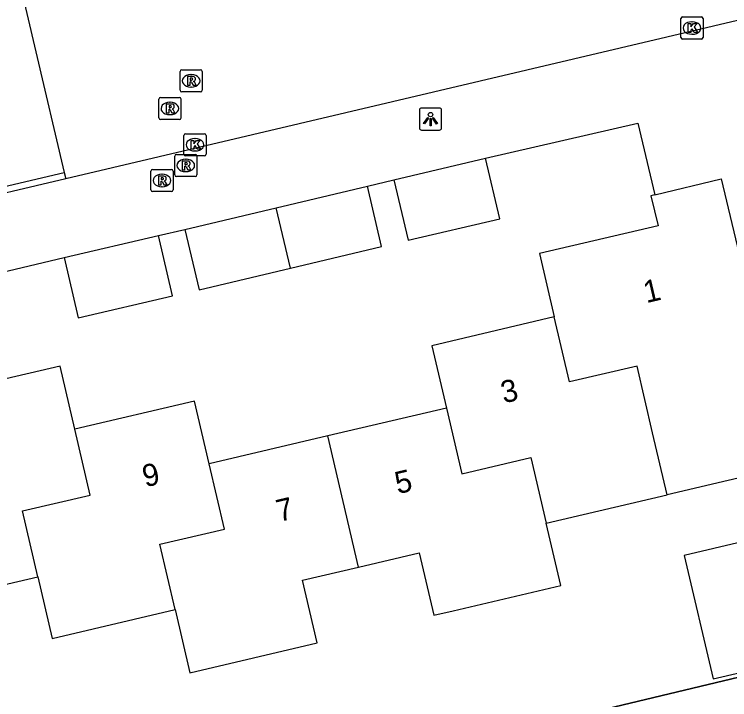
# Model space of a CAD drawing. Extents: x 158038 to 159242, y 380133 to 381214.
# Drawn here: x 158641.12 to 158673.42, y 380564.42 to 380595.35 of the extents above; entities that cross this region are included whole.
import ezdxf

# ---------------------------------------------------------------- set-up
doc = ezdxf.new("R2010")
doc.units = 0
for name, color, linetype in [('IMGEO_Hek', 7, 'Continuous'), ('IMGEO_Kolk', 7, 'Continuous'), ('IMGEO_Lichtpunt', 7, 'Continuous'), ('IMGEO_Muur', 7, 'Continuous'), ('IMGEO_Pand', 7, 'Continuous'), ('IMGEO_Pand_nummerreeks', 7, 'Continuous'), ('IMGEO_Rijbaan_lokaal_open', 7, 'Continuous'), ('IMGEO_Rioolput', 7, 'Continuous'), ('IMGEO_Voetpad_open', 7, 'Continuous')]:
    doc.layers.add(name, color=color, linetype=linetype)

msp = doc.modelspace()

# ---------------------------------------------------------------- linework, layer by layer
at = {"layer": 'IMGEO_Hek'}
msp.add_lwpolyline([(158664.016, 380563.096), (158678.049, 380566.443)], dxfattribs=at)
at = {"layer": 'IMGEO_Kolk'}
for p, q in [((158671.216, 380594.308), (158671.216, 380595.16)), ((158671.291, 380595.234), (158672.143, 380595.234)), ((158672.217, 380595.16), (158672.217, 380594.308)), ((158671.704, 380595.014), (158671.729, 380595.014)), ((158672.143, 380594.234), (158671.291, 380594.234)), ((158671.727, 380594.454), (158671.702, 380594.454)), ((158648.776, 380589.039), (158648.776, 380589.891)), ((158648.851, 380589.965), (158649.703, 380589.965)), ((158649.264, 380589.745), (158649.289, 380589.745)), ((158649.777, 380589.891), (158649.777, 380589.039)), ((158649.287, 380589.185), (158649.262, 380589.185)), ((158649.703, 380588.965), (158648.851, 380588.965))]:
    msp.add_line(p, q, dxfattribs=at)
for points in [[(158671.216, 380594.308), (158671.216, 380595.16)], [(158671.291, 380595.234), (158672.143, 380595.234)], [(158672.217, 380595.16), (158672.217, 380594.308)], [(158671.537, 380594.934), (158671.66, 380594.934), (158671.66, 380594.783), (158671.79, 380594.934), (158671.954, 380594.934), (158671.808, 380594.783), (158671.961, 380594.534), (158671.809, 380594.534), (158671.724, 380594.698), (158671.66, 380594.631), (158671.66, 380594.534), (158671.537, 380594.534), (158671.537, 380594.934)], [(158672.143, 380594.234), (158671.291, 380594.234)], [(158648.776, 380589.039), (158648.776, 380589.891)], [(158648.851, 380589.965), (158649.703, 380589.965)], [(158649.097, 380589.665), (158649.22, 380589.665), (158649.22, 380589.514), (158649.35, 380589.665), (158649.514, 380589.665), (158649.368, 380589.514), (158649.521, 380589.265), (158649.369, 380589.265), (158649.284, 380589.429), (158649.22, 380589.362), (158649.22, 380589.265), (158649.097, 380589.265), (158649.097, 380589.665)], [(158649.777, 380589.891), (158649.777, 380589.039)], [(158649.703, 380588.965), (158648.851, 380588.965)]]:
    msp.add_lwpolyline(points, dxfattribs=at)
for centre, start, end in [((158671.293, 380595.158), 91.552, 178.448), ((158671.293, 380595.158), 91.552, 178.448), ((158672.141, 380595.158), 1.552, 88.448), ((158672.141, 380595.158), 1.552, 88.448), ((158671.293, 380594.31), 181.552, 268.448), ((158671.293, 380594.31), 181.552, 268.448), ((158672.141, 380594.31), 271.552, 358.448), ((158672.141, 380594.31), 271.552, 358.448), ((158648.853, 380589.889), 91.552, 178.448), ((158648.853, 380589.889), 91.552, 178.448), ((158649.701, 380589.889), 1.552, 88.448), ((158649.701, 380589.889), 1.552, 88.448), ((158648.853, 380589.041), 181.552, 268.448), ((158648.853, 380589.041), 181.552, 268.448), ((158649.701, 380589.041), 271.552, 358.448), ((158649.701, 380589.041), 271.552, 358.448)]:
    msp.add_arc(centre, 0.0765, start, end, dxfattribs=at)
for centre, major_axis, ratio, start_param, end_param in [((158671.703, 380594.734), (-0.387, 0.002), 0.722429, 4.712389, 7.853982), ((158671.728, 380594.734), (-0.39, 0.002), 0.717154, 1.570796, 4.712389), ((158649.263, 380589.465), (-0.387, 0.002), 0.722429, 4.712389, 7.853982), ((158649.288, 380589.465), (-0.39, 0.002), 0.717154, 1.570796, 4.712389)]:
    msp.add_ellipse(centre, major_axis=major_axis, ratio=ratio, start_param=start_param, end_param=end_param, dxfattribs=at)
at = {"layer": 'IMGEO_Lichtpunt'}
for p, q in [((158659.412, 380591.029), (158659.412, 380590.222)), ((158659.412, 380591.029), (158659.412, 380590.222)), ((158660.314, 380591.124), (158659.506, 380591.124)), ((158660.314, 380591.124), (158659.506, 380591.124)), ((158660.408, 380590.222), (158660.408, 380591.029)), ((158660.408, 380590.222), (158660.408, 380591.029)), ((158659.506, 380590.128), (158660.314, 380590.128)), ((158659.506, 380590.128), (158660.314, 380590.128))]:
    msp.add_line(p, q, dxfattribs=at)
for points in [[(158659.786, 380590.693), (158659.825, 380590.665), (158659.637, 380590.403), (158659.599, 380590.43), (158659.786, 380590.693)], [(158659.888, 380590.645), (158659.935, 380590.645), (158659.935, 380590.323), (158659.888, 380590.323), (158659.888, 380590.645)], [(158659.998, 380590.665), (158660.036, 380590.692), (158660.223, 380590.43), (158660.184, 380590.402), (158659.998, 380590.665)]]:
    msp.add_lwpolyline(points, dxfattribs=at)
msp.add_circle((158659.911, 380590.827), 0.0994, dxfattribs=at)
for centre, start, end in [((158659.506, 380591.029), 90, 180), ((158659.506, 380591.029), 90, 180), ((158660.314, 380591.029), 0, 90), ((158660.314, 380591.029), 0, 90), ((158659.506, 380590.222), 180, 270), ((158659.506, 380590.222), 180, 270), ((158660.314, 380590.222), 270, 0), ((158660.314, 380590.222), 270, 360)]:
    msp.add_arc(centre, 0.0946, start, end, dxfattribs=at)
at = {"layer": 'IMGEO_Muur'}
for points in [[(158638.238, 380610.014), (158633.415, 380608.855), (158638.548, 380587.089), (158643.37, 380588.22)], [(158643.37, 380588.22), (158643.438, 380587.928)], [(158643.438, 380587.928), (158638.324, 380586.728)]]:
    msp.add_lwpolyline(points, dxfattribs=at)
at = {"layer": 'IMGEO_Pand'}
for points in [[(158658.261, 380587.883), (158662.392, 380588.854)], [(158658.261, 380587.883), (158658.902, 380585.157), (158663.033, 380586.128), (158662.392, 380588.854)], [(158670.036, 380587.207), (158673.036, 380587.921), (158675.45, 380577.785), (158676.122, 380574.962), (158676.098, 380574.956)], [(158652.938, 380586.622), (158657.058, 380587.598)], [(158653.583, 380583.897), (158657.704, 380584.873), (158657.058, 380587.598)], [(158670.036, 380587.207), (158669.865, 380587.166), (158670.188, 380585.808), (158664.829, 380584.552), (158665.499, 380581.694)], [(158648.817, 380585.646), (158652.938, 380586.622)], [(158653.583, 380583.897), (158652.938, 380586.622)], [(158648.817, 380585.646), (158649.462, 380582.921), (158653.583, 380583.897)], [(158643.365, 380584.377), (158647.621, 380585.372)], [(158643.365, 380584.377), (158644.002, 380581.651), (158648.258, 380582.646), (158647.621, 380585.372)], [(158665.499, 380581.694), (158659.968, 380580.397), (158660.629, 380577.579)], [(158670.595, 380573.666), (158669.938, 380576.472), (158669.235, 380579.476), (158666.186, 380578.762), (158665.499, 380581.694)], [(158643.85, 380576.626), (158643.181, 380579.481), (158637.822, 380578.225), (158637.539, 380579.432), (158634.602, 380578.744)], [(158649.914, 380575.067), (158649.252, 380577.892), (158643.85, 380576.626)], [(158660.629, 380577.579), (158655.272, 380576.323)], [(158660.629, 380577.579), (158661.324, 380574.617), (158664.443, 380575.348), (158665.137, 380572.386)], [(158642.18, 380569.97), (158641.484, 380572.939), (158644.546, 380573.657), (158643.85, 380576.626)], [(158655.272, 380576.323), (158649.914, 380575.067)], [(158656.66, 380570.404), (158655.272, 380576.323)], [(158648.381, 380568.488), (158647.69, 380571.436), (158650.605, 380572.119), (158649.914, 380575.067)], [(158676.098, 380574.956), (158670.595, 380573.666)], [(158665.137, 380572.386), (158670.595, 380573.666)], [(158656.66, 380570.404), (158659.403, 380571.047), (158660.062, 380568.236), (158660.927, 380568.439), (158665.795, 380569.579), (158665.137, 380572.386)], [(158671.369, 380570.929), (158672.675, 380565.362), (158675.344, 380565.988), (158674.038, 380571.555), (158671.369, 380570.929)], [(158648.381, 380568.488), (158649.049, 380565.636), (158654.799, 380566.984), (158654.136, 380569.812), (158656.66, 380570.404)], [(158636.947, 380568.744), (158642.18, 380569.97)], [(158642.18, 380569.97), (158642.832, 380567.188), (158648.381, 380568.488)]]:
    msp.add_lwpolyline(points, dxfattribs=at)
at = {"layer": 'IMGEO_Rijbaan_lokaal_open'}
for points in [[(158638.238, 380610.014), (158643.37, 380588.22)], [(158681.44, 380567.252), (158674.8, 380595.318), (158643.438, 380587.928)]]:
    msp.add_lwpolyline(points, dxfattribs=at)
at = {"layer": 'IMGEO_Rioolput'}
for p, q in [((158648.602, 380591.924), (158648.602, 380592.776)), ((158648.677, 380592.85), (158649.529, 380592.85)), ((158649.09, 380592.63), (158649.115, 380592.63)), ((158649.603, 380592.776), (158649.603, 380591.924)), ((158649.113, 380592.07), (158649.088, 380592.07)), ((158647.718, 380591.604), (158648.57, 380591.604)), ((158649.529, 380591.85), (158648.677, 380591.85)), ((158647.643, 380590.678), (158647.643, 380591.53)), ((158648.131, 380591.384), (158648.156, 380591.384)), ((158648.644, 380591.53), (158648.644, 380590.678)), ((158648.154, 380590.824), (158648.129, 380590.824)), ((158648.57, 380590.604), (158647.718, 380590.604)), ((158648.434, 380589.032), (158649.286, 380589.032)), ((158648.359, 380588.106), (158648.359, 380588.958)), ((158648.847, 380588.812), (158648.872, 380588.812)), ((158649.36, 380588.958), (158649.36, 380588.106)), ((158647.284, 380587.428), (158647.284, 380588.28)), ((158647.359, 380588.354), (158648.211, 380588.354)), ((158647.772, 380588.134), (158647.797, 380588.134)), ((158648.285, 380588.28), (158648.285, 380587.428)), ((158648.87, 380588.252), (158648.845, 380588.252)), ((158649.286, 380588.032), (158648.434, 380588.032)), ((158647.795, 380587.574), (158647.77, 380587.574)), ((158648.211, 380587.354), (158647.359, 380587.354))]:
    msp.add_line(p, q, dxfattribs=at)
for points in [[(158648.602, 380591.924), (158648.602, 380592.776)], [(158648.677, 380592.85), (158649.529, 380592.85)], [(158649.603, 380592.776), (158649.603, 380591.924)], [(158649.191, 380592.548), (158648.939, 380592.55), (158648.939, 380592.15)], [(158648.939, 380592.15), (158649.063, 380592.15), (158649.063, 380592.312), (158649.074, 380592.312)], [(158649.117, 380592.469), (158649.063, 380592.469), (158649.063, 380592.388)], [(158649.063, 380592.388), (158649.115, 380592.388)], [(158649.121, 380592.283), (158649.192, 380592.15), (158649.332, 380592.15), (158649.267, 380592.276)], [(158647.718, 380591.604), (158648.57, 380591.604)], [(158649.529, 380591.85), (158648.677, 380591.85)], [(158647.643, 380590.678), (158647.643, 380591.53)], [(158648.232, 380591.302), (158647.98, 380591.304), (158647.98, 380590.904)], [(158648.644, 380591.53), (158648.644, 380590.678)], [(158647.98, 380590.904), (158648.104, 380590.904), (158648.104, 380591.066), (158648.115, 380591.066)], [(158648.158, 380591.223), (158648.104, 380591.223), (158648.104, 380591.142)], [(158648.104, 380591.142), (158648.156, 380591.142)], [(158648.162, 380591.037), (158648.233, 380590.904), (158648.373, 380590.904), (158648.308, 380591.03)], [(158648.57, 380590.604), (158647.718, 380590.604)], [(158648.434, 380589.032), (158649.286, 380589.032)], [(158648.359, 380588.106), (158648.359, 380588.958)], [(158648.948, 380588.73), (158648.696, 380588.732), (158648.696, 380588.332)], [(158649.36, 380588.958), (158649.36, 380588.106)], [(158648.696, 380588.332), (158648.82, 380588.332), (158648.82, 380588.494), (158648.831, 380588.494)], [(158648.874, 380588.651), (158648.82, 380588.651), (158648.82, 380588.57)], [(158648.82, 380588.57), (158648.872, 380588.57)], [(158648.878, 380588.465), (158648.949, 380588.332), (158649.089, 380588.332), (158649.024, 380588.458)], [(158647.284, 380587.428), (158647.284, 380588.28)], [(158647.359, 380588.354), (158648.211, 380588.354)], [(158647.873, 380588.052), (158647.621, 380588.054), (158647.621, 380587.654)], [(158648.285, 380588.28), (158648.285, 380587.428)], [(158647.621, 380587.654), (158647.745, 380587.654), (158647.745, 380587.816), (158647.756, 380587.816)], [(158647.799, 380587.973), (158647.745, 380587.973), (158647.745, 380587.892)], [(158647.745, 380587.892), (158647.797, 380587.892)], [(158647.803, 380587.787), (158647.874, 380587.654), (158648.014, 380587.654), (158647.949, 380587.78)], [(158649.286, 380588.032), (158648.434, 380588.032)], [(158648.211, 380587.354), (158647.359, 380587.354)]]:
    msp.add_lwpolyline(points, dxfattribs=at)
for centre, radius, start, end in [((158648.679, 380592.774), 0.0765, 91.552, 178.448), ((158648.679, 380592.774), 0.0765, 91.552, 178.448), ((158649.527, 380592.774), 0.0765, 1.552, 88.448), ((158649.527, 380592.774), 0.0765, 1.552, 88.448), ((158649.073, 380592.259), 0.0533, 26.0293, 88.6989), ((158649.099, 380592.577), 0.19, 274.7715, 282.9687), ((158649.123, 380592.373), 0.0964, 77.0061, 93.1865), ((158649.137, 380592.43), 0.0378, 276.6634, 79.6772), ((158649.19, 380592.438), 0.109, 350.3612, 89.416), ((158649.188, 380592.438), 0.112, 277.5842, 350.9817), ((158649.172, 380592.223), 0.108, 29.5134, 73.7905), ((158648.679, 380591.926), 0.0765, 181.552, 268.448), ((158648.679, 380591.926), 0.0765, 181.552, 268.448), ((158649.527, 380591.926), 0.0765, 271.552, 358.448), ((158649.527, 380591.926), 0.0765, 271.552, 358.448), ((158647.72, 380591.528), 0.0765, 91.552, 178.448), ((158647.72, 380591.528), 0.0765, 91.552, 178.448), ((158648.568, 380591.528), 0.0765, 1.552, 88.448), ((158648.568, 380591.528), 0.0765, 1.552, 88.448), ((158648.231, 380591.192), 0.109, 350.3612, 89.416), ((158648.114, 380591.013), 0.0533, 26.0293, 88.6989), ((158648.14, 380591.331), 0.19, 274.7715, 282.9687), ((158648.164, 380591.127), 0.0964, 77.0061, 93.1865), ((158648.178, 380591.184), 0.0378, 276.6634, 79.6772), ((158648.229, 380591.192), 0.112, 277.5842, 350.9817), ((158648.213, 380590.977), 0.108, 29.5134, 73.7905), ((158647.72, 380590.68), 0.0765, 181.552, 268.448), ((158647.72, 380590.68), 0.0765, 181.552, 268.448), ((158648.568, 380590.68), 0.0765, 271.552, 358.448), ((158648.568, 380590.68), 0.0765, 271.552, 358.448), ((158648.436, 380588.956), 0.0765, 91.552, 178.448), ((158648.436, 380588.956), 0.0765, 91.552, 178.448), ((158649.284, 380588.956), 0.0765, 1.552, 88.448), ((158649.284, 380588.956), 0.0765, 1.552, 88.448), ((158648.947, 380588.62), 0.109, 350.3612, 89.416), ((158648.83, 380588.441), 0.0533, 26.0293, 88.6989), ((158648.856, 380588.759), 0.19, 274.7715, 282.9687), ((158648.88, 380588.555), 0.0964, 77.0061, 93.1865), ((158648.894, 380588.612), 0.0378, 276.6634, 79.6772), ((158648.945, 380588.62), 0.112, 277.5842, 350.9817), ((158648.929, 380588.405), 0.108, 29.5134, 73.7905), ((158647.361, 380588.278), 0.0765, 91.552, 178.448), ((158647.361, 380588.278), 0.0765, 91.552, 178.448), ((158647.872, 380587.942), 0.109, 350.3612, 89.416), ((158648.209, 380588.278), 0.0765, 1.552, 88.448), ((158648.209, 380588.278), 0.0765, 1.552, 88.448), ((158648.436, 380588.108), 0.0765, 181.552, 268.448), ((158648.436, 380588.108), 0.0765, 181.552, 268.448), ((158649.284, 380588.108), 0.0765, 271.552, 358.448), ((158649.284, 380588.108), 0.0765, 271.552, 358.448), ((158647.755, 380587.763), 0.0533, 26.0293, 88.6989), ((158647.781, 380588.081), 0.19, 274.7715, 282.9687), ((158647.805, 380587.877), 0.0964, 77.0061, 93.1865), ((158647.819, 380587.934), 0.0378, 276.6634, 79.6772), ((158647.87, 380587.942), 0.112, 277.5842, 350.9817), ((158647.854, 380587.727), 0.108, 29.5134, 73.7905), ((158647.361, 380587.43), 0.0765, 181.552, 268.448), ((158647.361, 380587.43), 0.0765, 181.552, 268.448), ((158648.209, 380587.43), 0.0765, 271.552, 358.448), ((158648.209, 380587.43), 0.0765, 271.552, 358.448)]:
    msp.add_arc(centre, radius, start, end, dxfattribs=at)
for centre, major_axis, ratio, start_param, end_param in [((158649.089, 380592.35), (-0.387, 0.002), 0.722429, 4.712389, 7.853982), ((158649.114, 380592.35), (-0.39, 0.002), 0.717154, 1.570796, 4.712389), ((158648.13, 380591.104), (-0.387, 0.002), 0.722429, 4.712389, 7.853982), ((158648.155, 380591.104), (-0.39, 0.002), 0.717154, 1.570796, 4.712389), ((158648.846, 380588.532), (-0.387, 0.002), 0.722429, 4.712389, 7.853982), ((158648.871, 380588.532), (-0.39, 0.002), 0.717154, 1.570796, 4.712389), ((158647.771, 380587.854), (-0.387, 0.002), 0.722429, 4.712389, 7.853982), ((158647.796, 380587.854), (-0.39, 0.002), 0.717154, 1.570796, 4.712389)]:
    msp.add_ellipse(centre, major_axis=major_axis, ratio=ratio, start_param=start_param, end_param=end_param, dxfattribs=at)
at = {"layer": 'IMGEO_Voetpad_open'}
for points in [[(158662.392, 380588.854), (158669.274, 380590.443), (158670.036, 380587.207)], [(158657.058, 380587.598), (158658.261, 380587.883)], [(158647.621, 380585.372), (158648.817, 380585.646)], [(158624.141, 380579.801), (158643.365, 380584.377)], [(158678.049, 380566.443), (158664.016, 380563.096)]]:
    msp.add_lwpolyline(points, dxfattribs=at)

# ---------------------------------------------------------------- texts
at = {"layer": 'IMGEO_Pand_nummerreeks'}
for s, rotation, p in [('1', 13.1895, (158669.654, 380582.314)), ('3', 13.1972, (158663.215, 380577.789)), ('9', 13.1897, (158647.032, 380574.003)), ('5', 13.1952, (158658.431, 380573.695)), ('7', 13.1928, (158653.074, 380572.439))]:
    msp.add_text(s, height=1, rotation=rotation, dxfattribs=at).set_placement(p)

doc.saveas('drawing.dxf')
